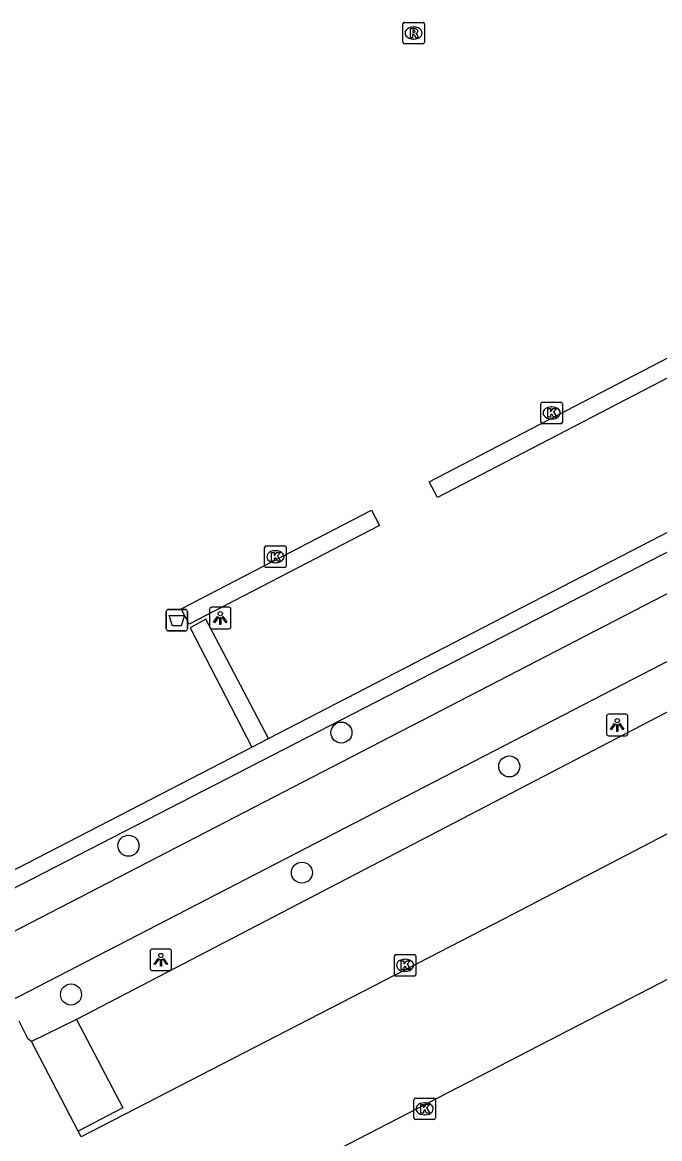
# Model space of a CAD drawing. Extents: x 158838 to 160074, y 386376 to 387776.
# Drawn here: x 159318.9 to 159348.5, y 387239.8 to 387291.8 of the extents above; entities that cross this region are included whole.
import ezdxf

# ---------------------------------------------------------------- set-up
doc = ezdxf.new("R2010")
doc.units = 0
for name, color, linetype in [('IMGEO_Afvalbak', 7, 'Continuous'), ('IMGEO_Boom', 7, 'Continuous'), ('IMGEO_Groenvoorziening', 7, 'Continuous'), ('IMGEO_Haag', 7, 'Continuous'), ('IMGEO_Kolk', 7, 'Continuous'), ('IMGEO_Lichtpunt', 7, 'Continuous'), ('IMGEO_Parkeervlak_gesloten', 7, 'Continuous'), ('IMGEO_Rijbaan_lokaal_gesloten', 7, 'Continuous'), ('IMGEO_Rijbaan_lokaal_open', 7, 'Continuous'), ('IMGEO_Rioolput', 7, 'Continuous'), ('IMGEO_Voetpad_open', 7, 'Continuous')]:
    doc.layers.add(name, color=color, linetype=linetype)

msp = doc.modelspace()

# ---------------------------------------------------------------- linework, layer by layer
at = {"layer": 'IMGEO_Afvalbak'}
for p, q in [((159325.575, 387263.533), (159325.575, 387264.333)), ((159325.575, 387264.333), (159325.575, 387263.533)), ((159325.675, 387264.433), (159326.465, 387264.433)), ((159326.465, 387264.433), (159325.675, 387264.433)), ((159326.565, 387264.333), (159326.565, 387263.533)), ((159326.565, 387263.533), (159326.565, 387264.333)), ((159326.465, 387263.433), (159325.675, 387263.433)), ((159325.675, 387263.433), (159326.465, 387263.433))]:
    msp.add_line(p, q, dxfattribs=at)
msp.add_lwpolyline([(159325.718, 387264.147), (159326.422, 387264.147), (159326.273, 387263.677), (159325.867, 387263.677), (159325.718, 387264.147)], dxfattribs=at)
for centre, start, end in [((159325.675, 387264.333), 90, 180), ((159325.675, 387264.333), 90, 180), ((159326.465, 387264.333), 0, 90), ((159326.465, 387264.333), 360, 90), ((159325.675, 387263.533), 180, 270), ((159325.675, 387263.533), 180, 270), ((159326.465, 387263.533), 270, 0), ((159326.465, 387263.533), 270, 0)]:
    msp.add_arc(centre, 0.1, start, end, dxfattribs=at)
at = {"layer": 'IMGEO_Boom'}
for centre in [(159333.726, 387258.703), (159341.534, 387257.129), (159323.82, 387253.44), (159331.887, 387252.187), (159321.147, 387246.517)]:
    msp.add_circle(centre, 0.489, dxfattribs=at)
at = {"layer": 'IMGEO_Groenvoorziening'}
msp.add_lwpolyline([(159321.401, 387245.361), (159319.308, 387244.327)], dxfattribs=at)
at = {"layer": 'IMGEO_Haag'}
for points in [[(159316.158, 387250.264), (159383.735, 387285.04)], [(159329.554, 387258.032), (159330.333, 387258.435)]]:
    msp.add_lwpolyline(points, dxfattribs=at)
at = {"layer": 'IMGEO_Kolk'}
for p, q in [((159343.005, 387273.151), (159343.005, 387274.003)), ((159343.08, 387274.077), (159343.932, 387274.077)), ((159344.006, 387274.003), (159344.006, 387273.151)), ((159343.493, 387273.857), (159343.518, 387273.857)), ((159343.932, 387273.077), (159343.08, 387273.077)), ((159343.516, 387273.297), (159343.491, 387273.297)), ((159330.154, 387266.46), (159330.154, 387267.312)), ((159330.229, 387267.386), (159331.081, 387267.386)), ((159331.155, 387267.312), (159331.155, 387266.46)), ((159330.642, 387267.166), (159330.667, 387267.166)), ((159331.081, 387266.386), (159330.229, 387266.386)), ((159330.665, 387266.606), (159330.64, 387266.606)), ((159336.189, 387247.45), (159336.189, 387248.302)), ((159336.264, 387248.376), (159337.116, 387248.376)), ((159336.677, 387248.156), (159336.702, 387248.156)), ((159337.19, 387248.302), (159337.19, 387247.45)), ((159336.7, 387247.596), (159336.675, 387247.596)), ((159337.116, 387247.376), (159336.264, 387247.376)), ((159337.097, 387240.771), (159337.097, 387241.623)), ((159337.172, 387241.697), (159338.024, 387241.697)), ((159337.585, 387241.477), (159337.61, 387241.477)), ((159338.098, 387241.623), (159338.098, 387240.771)), ((159338.024, 387240.697), (159337.172, 387240.697)), ((159337.608, 387240.917), (159337.583, 387240.917))]:
    msp.add_line(p, q, dxfattribs=at)
for points in [[(159343.005, 387273.151), (159343.005, 387274.003)], [(159343.08, 387274.077), (159343.932, 387274.077)], [(159344.006, 387274.003), (159344.006, 387273.151)], [(159343.326, 387273.777), (159343.449, 387273.777), (159343.449, 387273.626), (159343.579, 387273.777), (159343.743, 387273.777), (159343.597, 387273.626), (159343.75, 387273.377), (159343.598, 387273.377), (159343.513, 387273.541), (159343.449, 387273.474), (159343.449, 387273.377), (159343.326, 387273.377), (159343.326, 387273.777)], [(159343.932, 387273.077), (159343.08, 387273.077)], [(159330.154, 387266.46), (159330.154, 387267.312)], [(159330.229, 387267.386), (159331.081, 387267.386)], [(159331.155, 387267.312), (159331.155, 387266.46)], [(159330.475, 387267.086), (159330.598, 387267.086), (159330.598, 387266.935), (159330.728, 387267.086), (159330.892, 387267.086), (159330.746, 387266.935), (159330.899, 387266.686), (159330.747, 387266.686), (159330.662, 387266.85), (159330.598, 387266.783), (159330.598, 387266.686), (159330.475, 387266.686), (159330.475, 387267.086)], [(159331.081, 387266.386), (159330.229, 387266.386)], [(159336.189, 387247.45), (159336.189, 387248.302)], [(159336.264, 387248.376), (159337.116, 387248.376)], [(159336.51, 387248.076), (159336.633, 387248.076), (159336.633, 387247.925), (159336.763, 387248.076), (159336.927, 387248.076), (159336.781, 387247.925), (159336.934, 387247.676), (159336.782, 387247.676), (159336.697, 387247.84), (159336.633, 387247.773), (159336.633, 387247.676), (159336.51, 387247.676), (159336.51, 387248.076)], [(159337.19, 387248.302), (159337.19, 387247.45)], [(159337.116, 387247.376), (159336.264, 387247.376)], [(159337.097, 387240.771), (159337.097, 387241.623)], [(159337.172, 387241.697), (159338.024, 387241.697)], [(159337.418, 387241.397), (159337.541, 387241.397), (159337.541, 387241.246), (159337.671, 387241.397), (159337.835, 387241.397), (159337.689, 387241.246), (159337.842, 387240.997), (159337.69, 387240.997), (159337.605, 387241.161), (159337.541, 387241.094), (159337.541, 387240.997), (159337.418, 387240.997), (159337.418, 387241.397)], [(159338.098, 387241.623), (159338.098, 387240.771)], [(159338.024, 387240.697), (159337.172, 387240.697)]]:
    msp.add_lwpolyline(points, dxfattribs=at)
for centre, start, end in [((159343.082, 387274.001), 91.552, 178.448), ((159343.082, 387274.001), 91.552, 178.448), ((159343.93, 387274.001), 1.552, 88.448), ((159343.93, 387274.001), 1.552, 88.448), ((159343.082, 387273.153), 181.552, 268.448), ((159343.082, 387273.153), 181.552, 268.448), ((159343.93, 387273.153), 271.552, 358.448), ((159343.93, 387273.153), 271.552, 358.448), ((159330.231, 387267.31), 91.552, 178.448), ((159330.231, 387267.31), 91.552, 178.448), ((159331.079, 387267.31), 1.552, 88.448), ((159331.079, 387267.31), 1.552, 88.448), ((159330.231, 387266.462), 181.552, 268.448), ((159330.231, 387266.462), 181.552, 268.448), ((159331.079, 387266.462), 271.552, 358.448), ((159331.079, 387266.462), 271.552, 358.448), ((159336.266, 387248.3), 91.552, 178.448), ((159336.266, 387248.3), 91.552, 178.448), ((159337.114, 387248.3), 1.552, 88.448), ((159337.114, 387248.3), 1.552, 88.448), ((159336.266, 387247.452), 181.552, 268.448), ((159336.266, 387247.452), 181.552, 268.448), ((159337.114, 387247.452), 271.552, 358.448), ((159337.114, 387247.452), 271.552, 358.448), ((159337.174, 387241.621), 91.552, 178.448), ((159337.174, 387241.621), 91.552, 178.448), ((159338.022, 387241.621), 1.552, 88.448), ((159338.022, 387241.621), 1.552, 88.448), ((159337.174, 387240.773), 181.552, 268.448), ((159337.174, 387240.773), 181.552, 268.448), ((159338.022, 387240.773), 271.552, 358.448), ((159338.022, 387240.773), 271.552, 358.448)]:
    msp.add_arc(centre, 0.0765, start, end, dxfattribs=at)
for centre, major_axis, ratio, start_param, end_param in [((159343.492, 387273.577), (-0.387, 0.002), 0.722429, 4.712389, 7.853982), ((159343.517, 387273.577), (-0.39, 0.002), 0.717154, 1.570796, 4.712389), ((159330.641, 387266.886), (-0.387, 0.002), 0.722429, 4.712389, 7.853982), ((159330.666, 387266.886), (-0.39, 0.002), 0.717154, 1.570796, 4.712389), ((159336.676, 387247.876), (-0.387, 0.002), 0.722429, 4.712389, 7.853982), ((159336.701, 387247.876), (-0.39, 0.002), 0.717154, 1.570796, 4.712389), ((159337.584, 387241.197), (-0.387, 0.002), 0.722429, 4.712389, 7.853982), ((159337.609, 387241.197), (-0.39, 0.002), 0.717154, 1.570796, 4.712389)]:
    msp.add_ellipse(centre, major_axis=major_axis, ratio=ratio, start_param=start_param, end_param=end_param, dxfattribs=at)
at = {"layer": 'IMGEO_Lichtpunt'}
for p, q in [((159327.591, 387264.438), (159327.591, 387263.631)), ((159327.591, 387264.438), (159327.591, 387263.631)), ((159328.493, 387264.533), (159327.685, 387264.533)), ((159328.493, 387264.533), (159327.685, 387264.533)), ((159328.587, 387263.631), (159328.587, 387264.438)), ((159328.587, 387263.631), (159328.587, 387264.438)), ((159327.685, 387263.537), (159328.493, 387263.537)), ((159327.685, 387263.537), (159328.493, 387263.537)), ((159346.056, 387259.46), (159346.056, 387258.653)), ((159346.056, 387259.46), (159346.056, 387258.653)), ((159346.958, 387259.555), (159346.15, 387259.555)), ((159346.958, 387259.555), (159346.15, 387259.555)), ((159347.052, 387258.653), (159347.052, 387259.46)), ((159347.052, 387258.653), (159347.052, 387259.46)), ((159346.15, 387258.559), (159346.958, 387258.559)), ((159346.15, 387258.559), (159346.958, 387258.559)), ((159324.828, 387248.534), (159324.828, 387247.727)), ((159324.828, 387248.534), (159324.828, 387247.727)), ((159325.73, 387248.629), (159324.922, 387248.629)), ((159325.73, 387248.629), (159324.922, 387248.629)), ((159325.824, 387247.727), (159325.824, 387248.534)), ((159325.824, 387247.727), (159325.824, 387248.534)), ((159324.922, 387247.633), (159325.73, 387247.633)), ((159324.922, 387247.633), (159325.73, 387247.633))]:
    msp.add_line(p, q, dxfattribs=at)
for points in [[(159327.965, 387264.102), (159328.004, 387264.074), (159327.816, 387263.812), (159327.778, 387263.839), (159327.965, 387264.102)], [(159328.177, 387264.074), (159328.215, 387264.101), (159328.402, 387263.839), (159328.363, 387263.811), (159328.177, 387264.074)], [(159328.067, 387264.054), (159328.114, 387264.054), (159328.114, 387263.732), (159328.067, 387263.732), (159328.067, 387264.054)], [(159346.43, 387259.124), (159346.469, 387259.096), (159346.281, 387258.834), (159346.243, 387258.861), (159346.43, 387259.124)], [(159346.532, 387259.076), (159346.579, 387259.076), (159346.579, 387258.754), (159346.532, 387258.754), (159346.532, 387259.076)], [(159346.642, 387259.096), (159346.68, 387259.123), (159346.867, 387258.861), (159346.828, 387258.833), (159346.642, 387259.096)], [(159325.202, 387248.198), (159325.241, 387248.17), (159325.053, 387247.908), (159325.015, 387247.935), (159325.202, 387248.198)], [(159325.304, 387248.15), (159325.351, 387248.15), (159325.351, 387247.828), (159325.304, 387247.828), (159325.304, 387248.15)], [(159325.414, 387248.17), (159325.452, 387248.197), (159325.639, 387247.935), (159325.6, 387247.907), (159325.414, 387248.17)]]:
    msp.add_lwpolyline(points, dxfattribs=at)
for centre in [(159328.09, 387264.236), (159346.555, 387259.258), (159325.327, 387248.332)]:
    msp.add_circle(centre, 0.0994, dxfattribs=at)
for centre, start, end in [((159327.685, 387264.438), 90, 180), ((159327.685, 387264.438), 90, 180), ((159328.493, 387264.438), 0, 90), ((159328.493, 387264.438), 0, 90), ((159327.685, 387263.631), 180, 270), ((159327.685, 387263.631), 180, 270), ((159328.493, 387263.631), 270, 0), ((159328.493, 387263.631), 270, 360), ((159346.15, 387259.46), 90, 180), ((159346.15, 387259.46), 90, 180), ((159346.958, 387259.46), 0, 90), ((159346.958, 387259.46), 0, 90), ((159346.15, 387258.653), 180, 270), ((159346.15, 387258.653), 180, 270), ((159346.958, 387258.653), 270, 0), ((159346.958, 387258.653), 270, 360), ((159324.922, 387248.534), 90, 180), ((159324.922, 387248.534), 90, 180), ((159325.73, 387248.534), 0, 90), ((159325.73, 387248.534), 0, 90), ((159324.922, 387247.727), 180, 270), ((159324.922, 387247.727), 180, 270), ((159325.73, 387247.727), 270, 0), ((159325.73, 387247.727), 270, 360)]:
    msp.add_arc(centre, 0.0946, start, end, dxfattribs=at)
at = {"layer": 'IMGEO_Parkeervlak_gesloten'}
for points in [[(159330.333, 387258.435), (159374.987, 387281.519)], [(159330.333, 387258.435), (159327.421, 387263.979), (159326.696, 387263.574), (159329.554, 387258.032)], [(159355.697, 387263.204), (159321.401, 387245.361)], [(159315.814, 387250.93), (159329.554, 387258.032)], [(159321.401, 387245.361), (159323.551, 387241.24), (159321.482, 387240.16)]]:
    msp.add_lwpolyline(points, dxfattribs=at)
at = {"layer": 'IMGEO_Rijbaan_lokaal_gesloten'}
for points in [[(159383.735, 387285.04), (159384.491, 387283.592), (159316.98, 387248.673)], [(159318.265, 387246.186), (159356.935, 387266.184)]]:
    msp.add_lwpolyline(points, dxfattribs=at)
at = {"layer": 'IMGEO_Rijbaan_lokaal_open'}
for points in [[(159360.184, 387259.865), (159341.301, 387250.044), (159321.62, 387239.895), (159321.482, 387240.16)], [(159367.571, 387245.663), (159328.835, 387225.647), (159324.259, 387234.502), (159362.971, 387254.506)], [(159319.308, 387244.327), (159319.151, 387244.437), (159318.731, 387245.283)], [(159321.482, 387240.16), (159319.308, 387244.327)]]:
    msp.add_lwpolyline(points, dxfattribs=at)
at = {"layer": 'IMGEO_Rioolput'}
for p, q in [((159336.584, 387290.826), (159336.584, 387291.678)), ((159336.659, 387291.752), (159337.511, 387291.752)), ((159337.585, 387291.678), (159337.585, 387290.826)), ((159337.072, 387291.532), (159337.097, 387291.532)), ((159337.511, 387290.752), (159336.659, 387290.752)), ((159337.095, 387290.972), (159337.07, 387290.972))]:
    msp.add_line(p, q, dxfattribs=at)
for points in [[(159336.584, 387290.826), (159336.584, 387291.678)], [(159336.659, 387291.752), (159337.511, 387291.752)], [(159337.585, 387291.678), (159337.585, 387290.826)], [(159337.173, 387291.45), (159336.921, 387291.452), (159336.921, 387291.052)], [(159336.921, 387291.052), (159337.045, 387291.052), (159337.045, 387291.214), (159337.056, 387291.214)], [(159337.099, 387291.371), (159337.045, 387291.371), (159337.045, 387291.29)], [(159337.045, 387291.29), (159337.097, 387291.29)], [(159337.103, 387291.185), (159337.174, 387291.052), (159337.314, 387291.052), (159337.249, 387291.178)], [(159337.511, 387290.752), (159336.659, 387290.752)]]:
    msp.add_lwpolyline(points, dxfattribs=at)
for centre, radius, start, end in [((159336.661, 387291.676), 0.0765, 91.552, 178.448), ((159336.661, 387291.676), 0.0765, 91.552, 178.448), ((159337.509, 387291.676), 0.0765, 1.552, 88.448), ((159337.509, 387291.676), 0.0765, 1.552, 88.448), ((159337.055, 387291.161), 0.0533, 26.0293, 88.6989), ((159337.081, 387291.479), 0.19, 274.7715, 282.9687), ((159337.105, 387291.275), 0.0964, 77.0061, 93.1865), ((159337.119, 387291.332), 0.0378, 276.6634, 79.6772), ((159337.172, 387291.34), 0.109, 350.3612, 89.416), ((159337.17, 387291.34), 0.112, 277.5842, 350.9817), ((159337.154, 387291.125), 0.108, 29.5134, 73.7905), ((159336.661, 387290.828), 0.0765, 181.552, 268.448), ((159336.661, 387290.828), 0.0765, 181.552, 268.448), ((159337.509, 387290.828), 0.0765, 271.552, 358.448), ((159337.509, 387290.828), 0.0765, 271.552, 358.448)]:
    msp.add_arc(centre, radius, start, end, dxfattribs=at)
for centre, major_axis, ratio, start_param, end_param in [((159337.071, 387291.252), (-0.387, 0.002), 0.722429, 4.712389, 7.853982), ((159337.096, 387291.252), (-0.39, 0.002), 0.717154, 1.570796, 4.712389)]:
    msp.add_ellipse(centre, major_axis=major_axis, ratio=ratio, start_param=start_param, end_param=end_param, dxfattribs=at)
at = {"layer": 'IMGEO_Voetpad_open'}
for points in [[(159360.916, 387282.37), (159361.291, 387281.648), (159338.189, 387269.649), (159337.814, 387270.371), (159360.916, 387282.37)], [(159335.124, 387269.058), (159335.499, 387268.335), (159326.64, 387263.746), (159326.265, 387264.469), (159335.124, 387269.058)]]:
    msp.add_lwpolyline(points, dxfattribs=at)

doc.saveas('drawing.dxf')
